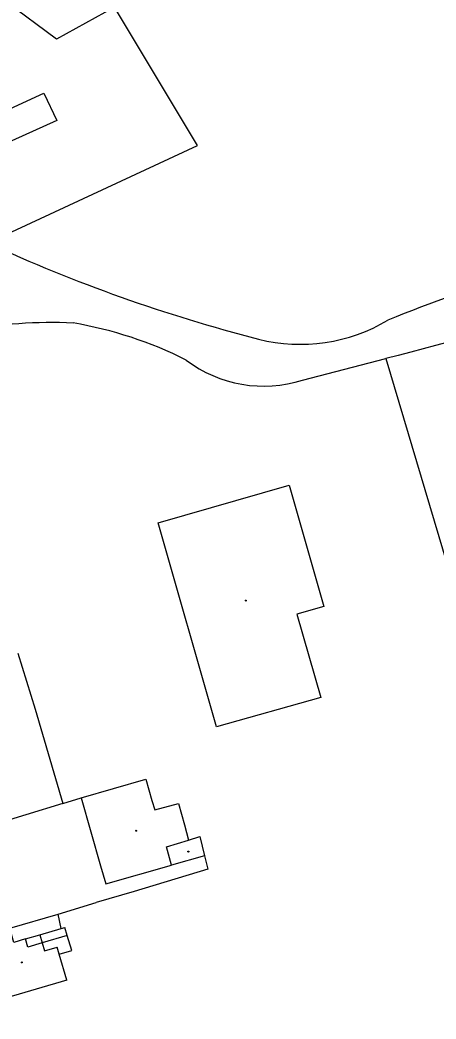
# Model space of a CAD drawing. Extents: x -596024 to -594475, y -1163820 to -1161957.
# Drawn here: x -595623.3 to -595549.1, y -1163674.8 to -1163496.8 of the extents above; entities that cross this region are included whole.
import ezdxf

# ---------------------------------------------------------------- set-up
doc = ezdxf.new("R2010")
doc.units = 0
for name, color, linetype in [('Level 11', 7, 'Continuous'), ('Level 39', 7, 'Continuous'), ('Level 5', 7, 'Continuous')]:
    doc.layers.add(name, color=color, linetype=linetype)

msp = doc.modelspace()

# ---------------------------------------------------------------- linework, layer by layer
at = {"layer": 'Level 11'}
for points in [[(-595629.04, -1163536.55), (-595591.66, -1163519.19), (-595606.47, -1163494.58), (-595616.79, -1163500.27), (-595661.7, -1163466.96)], [(-595572.92, -1163561), (-595558.1, -1163557.16), (-595522.12, -1163677.81), (-595540.11, -1163683.63), (-595523.97, -1163733.64), (-595553.08, -1163741.84), (-595547.52, -1163752.69), (-595578.7, -1163767.79), (-595583.02, -1163761.27)], [(-595622.29, -1163660.54), (-595624.37, -1163661.15), (-595625.1, -1163658.61)], [(-595615.93, -1163658.68), (-595615.28, -1163658.49)], [(-595614.86, -1163659.93), (-595615.28, -1163658.49)], [(-595619.75, -1163659.8), (-595618.91, -1163662.65), (-595616.65, -1163661.99)], [(-595616.29, -1163663.24), (-595616.65, -1163661.99)]]:
    msp.add_lwpolyline(points, dxfattribs=at)
for centre, radius, start, end in [((-595421.03, -1163889.31), 365.53, 104.1344, 111.958), ((-595508.74, -1163274.35), 288.48, 245.3546, 255.5395), ((-594360.12, -1168093.58), 4691.93, 103.8969, 104.79297), ((-595573.35, -1163524.06), 30.55, 255.9249, 300.794), ((-595617.48, -1163641.17), 90.43, 87.6683, 112.2356), ((-595625.59, -1163620.58), 70.76, 63.2026, 80.4068), ((-595579.82, -1163538.99), 23.07, 233.0347, 287.4061)]:
    msp.add_arc(centre, radius, start, end, dxfattribs=at)
at = {"layer": 'Level 39'}
for centre, radius in [((-595583.05, -1163600.26), 0.09), ((-595583.05, -1163600.26), 0.0398), ((-595602.58, -1163641.27), 0.09), ((-595602.58, -1163641.27), 0.0398), ((-595593.29, -1163644.96), 0.09), ((-595593.29, -1163644.96), 0.0398), ((-595622.97, -1163664.71), 0.09), ((-595622.97, -1163664.71), 0.0398)]:
    msp.add_circle(centre, radius, dxfattribs=at)
at = {"layer": 'Level 5'}
for points in [[(-595634.32, -1163516.85), (-595619.03, -1163509.9)], [(-595619.03, -1163509.9), (-595616.75, -1163514.76)], [(-595616.75, -1163514.76), (-595632.15, -1163521.66)], [(-595598.69, -1163586.43), (-595575.35, -1163579.71)], [(-595575.35, -1163579.71), (-595569.13, -1163601.31)], [(-595588.25, -1163622.76), (-595598.69, -1163586.43)], [(-595569.13, -1163601.31), (-595573.95, -1163602.7)], [(-595573.95, -1163602.7), (-595569.68, -1163617.5)], [(-595623.7, -1163609.65), (-595620.62, -1163619.61)], [(-595569.68, -1163617.5), (-595588.25, -1163622.76)], [(-595620.62, -1163619.61), (-595615.67, -1163636.39)], [(-595612.37, -1163635.42), (-595600.88, -1163632.05)], [(-595600.88, -1163632.05), (-595599.78, -1163635.88)], [(-595615.67, -1163636.39), (-595612.37, -1163635.42)], [(-595612.37, -1163635.42), (-595608.92, -1163647.48)], [(-595599.78, -1163635.88), (-595599.25, -1163637.52)], [(-595615.67, -1163636.39), (-595628.93, -1163640.45)], [(-595599.25, -1163637.52), (-595595.02, -1163636.39)], [(-595595.02, -1163636.39), (-595594, -1163640.21)], [(-595594, -1163640.21), (-595593.27, -1163642.93)], [(-595597.18, -1163644.11), (-595593.27, -1163642.93)], [(-595593.27, -1163642.93), (-595591.22, -1163642.3)], [(-595591.22, -1163642.3), (-595590.4, -1163645.71)], [(-595596.31, -1163647.4), (-595597.18, -1163644.11)], [(-595590.4, -1163645.71), (-595596.31, -1163647.4)], [(-595590.4, -1163645.71), (-595589.82, -1163648.13)], [(-595608.92, -1163647.48), (-595607.99, -1163650.74)], [(-595607.99, -1163650.74), (-595596.31, -1163647.4)], [(-595589.82, -1163648.13), (-595602.96, -1163652.08)], [(-595602.96, -1163652.08), (-595609.71, -1163654.01)], [(-595616.5, -1163656.11), (-595609.71, -1163654.01)], [(-595630.25, -1163660.08), (-595625.1, -1163658.61), (-595616.5, -1163656.11)], [(-595615.93, -1163658.68), (-595616.5, -1163656.11)], [(-595622.29, -1163660.54), (-595619.75, -1163659.8), (-595615.93, -1163658.68)], [(-595621.87, -1163661.98), (-595622.29, -1163660.54)], [(-595614.86, -1163659.93), (-595619.34, -1163661.24)], [(-595614.08, -1163662.6), (-595614.86, -1163659.93)], [(-595619.34, -1163661.24), (-595621.87, -1163661.98)], [(-595616.29, -1163663.24), (-595614.08, -1163662.6)], [(-595614.94, -1163667.87), (-595616.29, -1163663.24)], [(-595614.94, -1163667.87), (-595626.93, -1163671.4)]]:
    msp.add_lwpolyline(points, dxfattribs=at)

doc.saveas('drawing.dxf')
